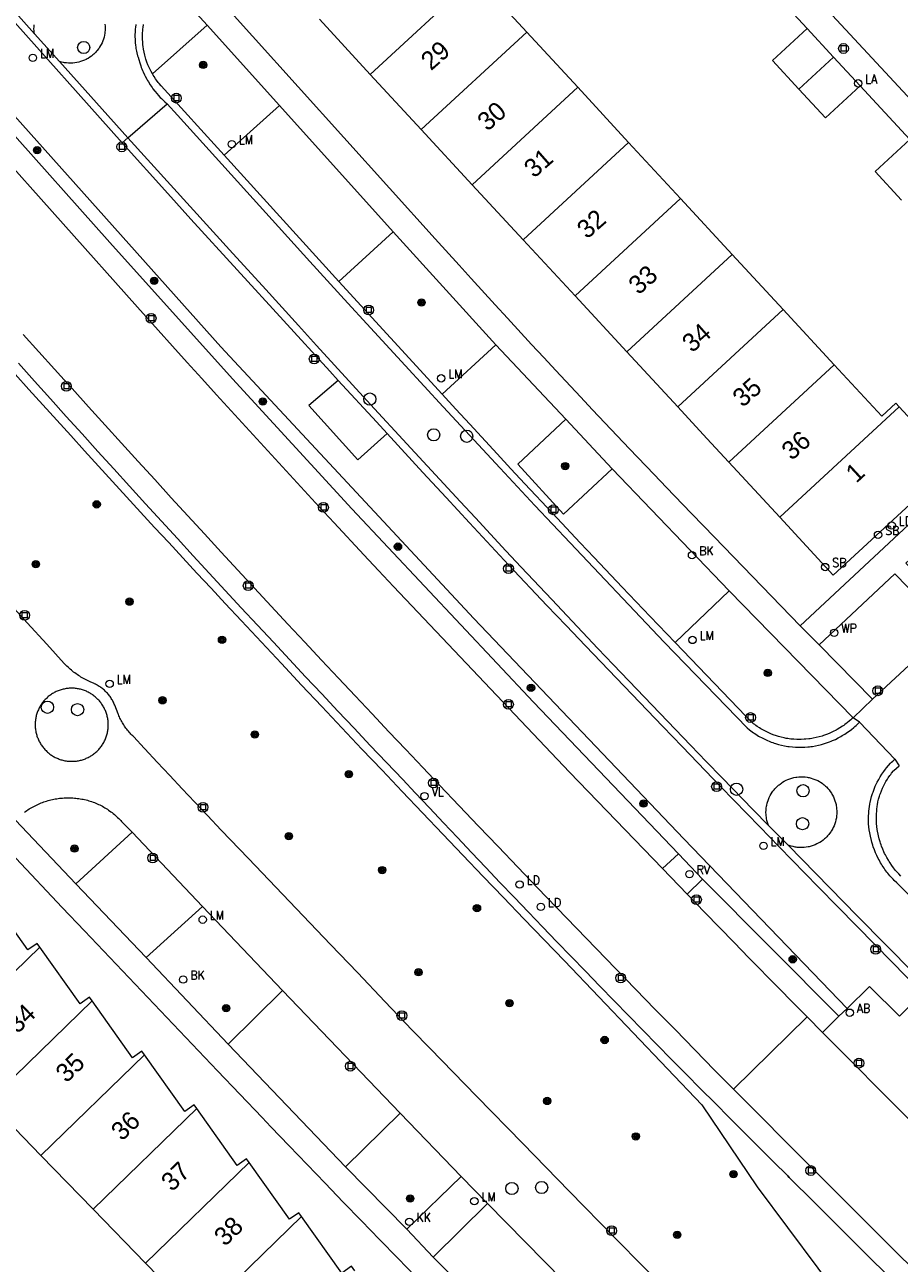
# Model space of a CAD drawing. Header units: metres. Extents: x 138165 to 154469, y 480134 to 494189.
# Tile 653 of 656: x 146293 to 146353, y 487589 to 487673. Entities that reach past the tile are written whole.
import ezdxf

# ---------------------------------------------------------------- set-up
doc = ezdxf.new("R2010")
doc.units = ezdxf.units.M
doc.header["$LTSCALE"] = 0.001
doc.header["$MEASUREMENT"] = 0
for name, color, linetype, lineweight in [('Level 5', 7, 'Continuous', 0), ('TOP-L-terrein schutting raster hek leuning', 7, 'Continuous', 0), ('TOP-L-topo objecten punt', 7, 'Continuous', 0), ('TOP-L-topo objecten vlak', 7, 'Continuous', 0), ('TOP-L-verharding molgoot', 7, 'Continuous', 0), ('TOP-T-topo huisnummering naamgeving', 7, 'Continuous', 0)]:
    doc.layers.add(name, color=color, linetype=linetype, lineweight=lineweight)
doc.styles.add('Style-INTL_ISO', font='INTL_ISO.shx')
doc.styles.add('Style-STANDARD', font='STANDARD.shx')

# ---------------------------------------------------------------- blocks, each defined once
blk = doc.blocks.new('24')
at = {"layer": 'TOP-L-topo objecten punt', "color": 7, "linetype": 'Continuous', "lineweight": 0}
for radius in [0.025, 0.0182, 0.0115, 0.005]:
    blk.add_circle((0, 0), radius, dxfattribs=at)
blk = doc.blocks.new('40')
at = {"layer": 'TOP-L-topo objecten punt', "color": 7, "linetype": 'Continuous', "lineweight": 0}
blk.add_circle((0, 0), 0.025, dxfattribs=at)
at = {"layer": 'TOP-L-topo objecten punt', "color": 7, "linetype": 'Continuous', "lineweight": 0, "style": 'Style-STANDARD'}
blk.add_text('LA', height=0.06, dxfattribs=at).set_placement((0.0483, 0))
blk = doc.blocks.new('39')
at = {"layer": 'TOP-L-topo objecten punt', "color": 7, "linetype": 'Continuous', "lineweight": 0}
for p, q in [((0.0175, 0.0175), (-0.0175, 0.0175)), ((-0.0175, 0.0175), (-0.0175, -0.0175)), ((0.0175, 0.0175), (0.0175, -0.0175)), ((0.0175, -0.0175), (-0.0175, -0.0175))]:
    blk.add_line(p, q, dxfattribs=at)
blk.add_circle((0, 0), 0.0332, dxfattribs=at)
blk = doc.blocks.new('121')
at = {"layer": 'TOP-L-topo objecten punt', "color": 7, "linetype": 'Continuous', "lineweight": 0}
blk.add_circle((0, 0), 0.025, dxfattribs=at)
at = {"layer": 'TOP-L-topo objecten punt', "color": 7, "linetype": 'Continuous', "lineweight": 0, "style": 'Style-STANDARD'}
blk.add_text('LD', height=0.06, dxfattribs=at).set_placement((0.0483, 0))
blk = doc.blocks.new('*U13')
at = {"layer": 'Level 5', "color": 7, "linetype": 'Continuous', "lineweight": 0}
blk.add_circle((0, 0), 0.0415, dxfattribs=at)
blk = doc.blocks.new('150')
at = {"layer": 'Level 5', "color": 7, "linetype": 'Continuous', "lineweight": 0}
blk.add_blockref('*U13', (0, 0), dxfattribs=at)
blk = doc.blocks.new('73')
at = {"layer": 'TOP-L-topo objecten punt', "color": 7, "linetype": 'Continuous', "lineweight": 0}
blk.add_circle((0, 0), 0.025, dxfattribs=at)
at = {"layer": 'TOP-L-topo objecten punt', "color": 7, "linetype": 'Continuous', "lineweight": 0, "style": 'Style-STANDARD'}
blk.add_text('WP', height=0.06, dxfattribs=at).set_placement((0.0483, 0))
blk = doc.blocks.new('72')
at = {"layer": 'TOP-L-topo objecten punt', "color": 7, "linetype": 'Continuous', "lineweight": 0}
blk.add_circle((0, 0), 0.025, dxfattribs=at)
at = {"layer": 'TOP-L-topo objecten punt', "color": 7, "linetype": 'Continuous', "lineweight": 0, "style": 'Style-STANDARD'}
blk.add_text('BK', height=0.06, dxfattribs=at).set_placement((0.0483, 0))
blk = doc.blocks.new('15')
at = {"layer": 'TOP-L-topo objecten punt', "color": 7, "linetype": 'Continuous', "lineweight": 0}
blk.add_circle((0, 0), 0.025, dxfattribs=at)
at = {"layer": 'TOP-L-topo objecten punt', "color": 7, "linetype": 'Continuous', "lineweight": 0, "style": 'Style-STANDARD'}
blk.add_text('VL', height=0.06, dxfattribs=at).set_placement((0.0483, 0))
blk = doc.blocks.new('16')
at = {"layer": 'TOP-L-topo objecten punt', "color": 7, "linetype": 'Continuous', "lineweight": 0}
blk.add_circle((0, 0), 0.025, dxfattribs=at)
at = {"layer": 'TOP-L-topo objecten punt', "color": 7, "linetype": 'Continuous', "lineweight": 0, "style": 'Style-STANDARD'}
blk.add_text('LM', height=0.06, dxfattribs=at).set_placement((0.0483, 0))
blk = doc.blocks.new('126')
at = {"layer": 'TOP-L-topo objecten punt', "color": 7, "linetype": 'Continuous', "lineweight": 0}
blk.add_circle((0, 0), 0.025, dxfattribs=at)
at = {"layer": 'TOP-L-topo objecten punt', "color": 7, "linetype": 'Continuous', "lineweight": 0, "style": 'Style-STANDARD'}
blk.add_text('RV', height=0.06, dxfattribs=at).set_placement((0.0483, 0))
blk = doc.blocks.new('119')
at = {"layer": 'TOP-L-topo objecten punt', "color": 7, "linetype": 'Continuous', "lineweight": 0}
blk.add_circle((0, 0), 0.025, dxfattribs=at)
at = {"layer": 'TOP-L-topo objecten punt', "color": 7, "linetype": 'Continuous', "lineweight": 0, "style": 'Style-STANDARD'}
blk.add_text('KK', height=0.06, dxfattribs=at).set_placement((0.0483, 0))
blk = doc.blocks.new('175')
at = {"layer": 'TOP-L-topo objecten punt', "color": 7, "linetype": 'Continuous', "lineweight": 0}
blk.add_circle((0, 0), 0.025, dxfattribs=at)
at = {"layer": 'TOP-L-topo objecten punt', "color": 7, "linetype": 'Continuous', "lineweight": 0, "style": 'Style-STANDARD'}
blk.add_text('SB', height=0.06, dxfattribs=at).set_placement((0.0483, 0))
blk = doc.blocks.new('11')
at = {"layer": 'TOP-L-topo objecten punt', "color": 7, "linetype": 'Continuous', "lineweight": 0}
blk.add_circle((0, 0), 0.025, dxfattribs=at)
at = {"layer": 'TOP-L-topo objecten punt', "color": 7, "linetype": 'Continuous', "lineweight": 0, "style": 'Style-STANDARD'}
blk.add_text('AB', height=0.06, dxfattribs=at).set_placement((0.0483, 0))

msp = doc.modelspace()

# ---------------------------------------------------------------- linework, layer by layer
at = {"layer": 'TOP-L-terrein schutting raster hek leuning', "flags": 128}
for points in [[(146337.741, 487616.935), (146327.905, 487627.225), (146315.567, 487640.365), (146307.457, 487649.174), (146299.145, 487658.433), (146291.911, 487666.539), (146283.481, 487676.051), (146265.931, 487696.617), (146255.851, 487708.805), (146246.63, 487720.269), (146237.361, 487731.997)], [(146352.127, 487588.118), (146350.407, 487589.828), (146348.689, 487591.538), (146346.972, 487593.25), (146345.257, 487594.964), (146345.155, 487595.065), (146344.165, 487596.048), (146343.176, 487597.032), (146342.188, 487598.018), (146341.202, 487599.005), (146340.218, 487599.994), (146339.234, 487600.984), (146338.253, 487601.975), (146337.272, 487602.968), (146336.293, 487603.962), (146335.316, 487604.958), (146334.34, 487605.955), (146333.365, 487606.953), (146332.392, 487607.953), (146331.42, 487608.954), (146330.45, 487609.957), (146329.481, 487610.961), (146328.513, 487611.966), (146327.547, 487612.973), (146326.583, 487613.981), (146325.619, 487614.991), (146324.658, 487616.002), (146323.697, 487617.014), (146322.739, 487618.028), (146321.781, 487619.043), (146320.825, 487620.059), (146319.871, 487621.077), (146319.018, 487621.973), (146317.916, 487623.133), (146316.815, 487624.295), (146315.716, 487625.458), (146314.618, 487626.623), (146313.521, 487627.789), (146312.426, 487628.956), (146311.333, 487630.125), (146310.241, 487631.295), (146309.15, 487632.466), (146308.061, 487633.639), (146306.973, 487634.813), (146305.887, 487635.988), (146304.802, 487637.165), (146303.719, 487638.343), (146302.637, 487639.523), (146301.557, 487640.704), (146300.478, 487641.886), (146299.401, 487643.069), (146298.325, 487644.254), (146297.25, 487645.44), (146296.177, 487646.628), (146295.106, 487647.817), (146294.025, 487649.016), (146292.929, 487650.235)], [(146339.377, 487615.204), (146348.629, 487605.897)]]:
    msp.add_lwpolyline(points, dxfattribs=at)
at = {"layer": 'TOP-L-topo objecten vlak', "flags": 128}
for points in [[(146244.337, 487731.954), (146256.554, 487716.822), (146264.719, 487706.909), (146273.735, 487696.124), (146281.611, 487686.874), (146292.03, 487674.841), (146294.015, 487672.605)], [(146349.18, 487606.437), (146338.1, 487617.95), (146323.836, 487632.918), (146306.678, 487651.35), (146292.099, 487667.669), (146280.454, 487680.99), (146260.707, 487704.383), (146247.276, 487720.791), (146246.63, 487720.269)], [(146337.741, 487616.935), (146327.905, 487627.225), (146315.567, 487640.365), (146307.457, 487649.174), (146299.145, 487658.433), (146291.911, 487666.539), (146283.481, 487676.051), (146265.931, 487696.617), (146255.851, 487708.805), (146246.63, 487720.269)], [(146269.199, 487700.755), (146277.896, 487690.418), (146291.928, 487674.21), (146299.967, 487665.194)], [(146365.943, 487678.365), (146354.155, 487667.43), (146346.375, 487675.811), (146365.943, 487678.365)], [(146303.09, 487676.12), (146305.733, 487673.192)], [(146323.971, 487676.464), (146316.818, 487669.853)], [(146327.432, 487672.718), (146323.971, 487676.464)], [(146343.085, 487676.63), (146346.463, 487672.974)], [(146346.001, 487632.419), (146340.825, 487637.763), (146339.449, 487639.18), (146338.605, 487640.053), (146336.922, 487641.802), (146336.083, 487642.679), (146334.408, 487644.436), (146333.573, 487645.317), (146331.908, 487647.083), (146331.077, 487647.968), (146329.42, 487649.742), (146328.594, 487650.631), (146327.769, 487651.522), (146326.124, 487653.307), (146325.304, 487654.201), (146323.667, 487655.994), (146322.851, 487656.893), (146321.224, 487658.694), (146305.719, 487675.909)], [(146313.357, 487673.599), (146316.818, 487669.853)], [(146294.015, 487672.605), (146293.997, 487672.742), (146293.991, 487672.811), (146293.985, 487672.95), (146293.987, 487673.088), (146293.998, 487673.227)], [(146298.796, 487673.268), (146298.809, 487673.131), (146298.813, 487673.062), (146298.814, 487672.925), (146298.812, 487672.856), (146298.801, 487672.719), (146298.793, 487672.651), (146298.77, 487672.516), (146298.74, 487672.382), (146298.702, 487672.25), (146298.656, 487672.12), (146298.603, 487671.994), (146298.542, 487671.87), (146298.509, 487671.81), (146298.438, 487671.693), (146298.4, 487671.635), (146298.36, 487671.579), (146298.276, 487671.471), (146298.232, 487671.419), (146298.186, 487671.368), (146298.138, 487671.318), (146298.039, 487671.223), (146297.988, 487671.177), (146297.935, 487671.133), (146297.881, 487671.091), (146297.769, 487671.011), (146297.653, 487670.938), (146297.593, 487670.904), (146297.532, 487670.872), (146297.408, 487670.813), (146297.345, 487670.786), (146297.281, 487670.761), (146297.216, 487670.738), (146297.151, 487670.717), (146297.019, 487670.68), (146296.884, 487670.651), (146296.749, 487670.63), (146296.612, 487670.617), (146296.475, 487670.612), (146296.337, 487670.615), (146296.201, 487670.626), (146296.064, 487670.645), (146295.997, 487670.657), (146295.863, 487670.688), (146295.797, 487670.706), (146295.726, 487670.728)], [(146300.894, 487673.238), (146300.868, 487673.036), (146300.858, 487672.935), (146300.844, 487672.732), (146300.839, 487672.528), (146300.839, 487672.427), (146300.845, 487672.223), (146300.851, 487672.122), (146300.859, 487672.02), (146300.881, 487671.818), (146300.895, 487671.717), (146300.911, 487671.617), (146300.949, 487671.417), (146300.971, 487671.318), (146301.02, 487671.12), (146301.048, 487671.023), (146301.101, 487670.853), (146301.164, 487670.641), (146301.235, 487670.432), (146301.273, 487670.329), (146301.313, 487670.226), (146301.355, 487670.124), (146301.399, 487670.023), (146301.492, 487669.822), (146301.541, 487669.723), (146301.645, 487669.529), (146301.7, 487669.433), (146301.756, 487669.338), (146301.873, 487669.151), (146301.998, 487668.968), (146302.062, 487668.879), (146302.196, 487668.704), (146302.337, 487668.533), (146302.409, 487668.45), (146302.558, 487668.287), (146302.635, 487668.208), (146302.793, 487668.054), (146302.874, 487667.979), (146303.028, 487667.844)], [(146302.03, 487669.884), (146301.933, 487670.057), (146301.887, 487670.145), (146301.801, 487670.323), (146301.722, 487670.505), (146301.65, 487670.69), (146301.586, 487670.878), (146301.557, 487670.973), (146301.504, 487671.164), (146301.459, 487671.358), (146301.422, 487671.553), (146301.393, 487671.749), (146301.382, 487671.847), (146301.364, 487672.045), (146301.355, 487672.243), (146301.353, 487672.342), (146301.356, 487672.541), (146301.36, 487672.64), (146301.375, 487672.838), (146301.385, 487672.937), (146301.398, 487673.035), (146301.428, 487673.231)], [(146305.733, 487673.192), (146302.03, 487669.884)], [(146305.733, 487673.192), (146310.659, 487667.733)], [(146327.432, 487672.718), (146320.28, 487666.108)], [(146330.894, 487668.973), (146327.432, 487672.718)], [(146346.463, 487672.974), (146344.113, 487670.801), (146345.912, 487668.856)], [(146346.463, 487672.974), (146348.263, 487671.027)], [(146295.726, 487670.728), (146294.015, 487672.605)], [(146345.912, 487668.856), (146348.263, 487671.027)], [(146348.263, 487671.027), (146350.061, 487669.081)], [(146295.726, 487670.728), (146300.367, 487665.54)], [(146306.888, 487664.359), (146302.615, 487669.084), (146302.485, 487669.234), (146302.423, 487669.311), (146302.302, 487669.469), (146302.245, 487669.55), (146302.134, 487669.715), (146302.081, 487669.799), (146302.03, 487669.884)], [(146316.818, 487669.853), (146320.28, 487666.108)], [(146323.74, 487662.363), (146330.894, 487668.973)], [(146334.355, 487665.228), (146330.894, 487668.973)], [(146345.912, 487668.856), (146347.711, 487666.91), (146350.061, 487669.081)], [(146350.061, 487669.081), (146353.436, 487665.43)], [(146300.367, 487665.54), (146303.028, 487667.844)], [(146303.028, 487667.844), (146303.739, 487667.088), (146306.297, 487664.242), (146308.86, 487661.402), (146310.144, 487659.984), (146312.716, 487657.152), (146315.295, 487654.325), (146316.586, 487652.914), (146319.173, 487650.095), (146321.766, 487647.282), (146323.256, 487645.671), (146325.623, 487643.126), (146326.808, 487641.856), (146327.995, 487640.587), (146330.373, 487638.053), (146332.758, 487635.524), (146333.952, 487634.262), (146336.761, 487631.305), (146342.406, 487625.475), (146342.569, 487625.342), (146342.738, 487625.215), (146342.824, 487625.154), (146342.911, 487625.095), (146343.088, 487624.982), (146343.179, 487624.927), (146343.27, 487624.875), (146343.362, 487624.824), (146343.456, 487624.775), (146343.55, 487624.728), (146343.741, 487624.639), (146343.935, 487624.557), (146344.033, 487624.519), (146344.132, 487624.483), (146344.232, 487624.449), (146344.332, 487624.416), (146344.535, 487624.357), (146344.739, 487624.306), (146344.945, 487624.262), (146345.153, 487624.227), (146345.257, 487624.212), (146345.466, 487624.188), (146345.676, 487624.172), (146345.782, 487624.167), (146345.992, 487624.163), (146346.098, 487624.164), (146346.308, 487624.172), (146346.518, 487624.189), (146346.623, 487624.2), (146346.728, 487624.213), (146346.832, 487624.228), (146347.04, 487624.264), (146347.246, 487624.307), (146347.348, 487624.332), (146347.45, 487624.359), (146347.652, 487624.418), (146347.852, 487624.485), (146347.993, 487624.537), (146348.092, 487624.576), (146348.191, 487624.617), (146348.385, 487624.704), (146348.576, 487624.799), (146348.764, 487624.901), (146348.856, 487624.954), (146348.947, 487625.009), (146349.037, 487625.066), (146349.214, 487625.185), (146349.387, 487625.31), (146349.471, 487625.375), (146349.636, 487625.51), (146349.717, 487625.58), (146349.796, 487625.651), (146349.951, 487625.798), (146350.021, 487625.868)], [(146310.659, 487667.733), (146306.888, 487664.359)], [(146310.659, 487667.733), (146318.361, 487659.159)], [(146320.28, 487666.108), (146323.74, 487662.363)], [(146290.895, 487665.368), (146301.004, 487654.057), (146302.409, 487652.49), (146303.397, 487651.392), (146304.386, 487650.295), (146305.377, 487649.199), (146306.369, 487648.105), (146307.363, 487647.012), (146308.358, 487645.921), (146310.353, 487643.742), (146311.353, 487642.655), (146313.356, 487640.484), (146314.36, 487639.401), (146316.373, 487637.238), (146317.381, 487636.159), (146318.391, 487635.081), (146330.337, 487622.467), (146336.647, 487615.925)], [(146299.967, 487665.194), (146300.367, 487665.54)], [(146299.967, 487665.194), (146303.075, 487661.758), (146304.642, 487660.03), (146307.78, 487656.579), (146310.924, 487653.133), (146314.074, 487649.692), (146314.641, 487649.075)], [(146343.838, 487618.855), (146342.796, 487619.923), (146340.679, 487622.102), (146339.622, 487623.194), (146338.567, 487624.287), (146336.461, 487626.477), (146334.361, 487628.674), (146333.313, 487629.774), (146332.267, 487630.875), (146330.178, 487633.082), (146329.136, 487634.188), (146327.057, 487636.403), (146326.019, 487637.513), (146324.983, 487638.624), (146323.948, 487639.736), (146322.914, 487640.85), (146319.304, 487644.759), (146316.841, 487647.432), (146315.612, 487648.771), (146313.158, 487651.452), (146311.934, 487652.795), (146309.489, 487655.484), (146307.485, 487657.698), (146300.367, 487665.54)], [(146327.201, 487658.618), (146334.355, 487665.228)], [(146337.869, 487661.426), (146334.355, 487665.228)], [(146353.436, 487665.43), (146351.084, 487663.258), (146352.883, 487661.312)], [(146314.67, 487655.786), (146306.888, 487664.359)], [(146323.74, 487662.363), (146327.201, 487658.618)], [(146330.715, 487654.815), (146337.869, 487661.426)], [(146341.38, 487657.626), (146337.869, 487661.426)], [(146314.67, 487655.786), (146318.361, 487659.159)], [(146318.361, 487659.159), (146325.339, 487651.488)], [(146327.201, 487658.618), (146330.715, 487654.815)], [(146341.38, 487657.626), (146334.226, 487651.016)], [(146344.84, 487653.881), (146341.38, 487657.626)], [(146321.702, 487648.129), (146314.67, 487655.786)], [(146330.715, 487654.815), (146334.226, 487651.016)], [(146344.84, 487653.881), (146337.687, 487647.27)], [(146348.302, 487650.135), (146344.84, 487653.881)], [(146341.462, 487600.942), (146340.184, 487602.246), (146338.842, 487603.619), (146337.501, 487604.993), (146336.161, 487606.368), (146334.823, 487607.745), (146333.487, 487609.123), (146332.151, 487610.503), (146330.818, 487611.884), (146329.485, 487613.266), (146328.155, 487614.65), (146326.825, 487616.035), (146325.497, 487617.422), (146324.171, 487618.81), (146322.846, 487620.199), (146321.522, 487621.59), (146320.373, 487622.8), (146319.225, 487624.01), (146318.078, 487625.223), (146316.933, 487626.436), (146315.789, 487627.651), (146314.647, 487628.868), (146313.506, 487630.085), (146312.367, 487631.305), (146311.229, 487632.525), (146310.093, 487633.747), (146308.958, 487634.97), (146307.825, 487636.195), (146306.693, 487637.421), (146305.562, 487638.648), (146304.433, 487639.877), (146303.306, 487641.107), (146302.18, 487642.338), (146301.055, 487643.571), (146299.932, 487644.805), (146298.81, 487646.04), (146297.69, 487647.277), (146296.572, 487648.515), (146296.456, 487648.643), (146295.385, 487649.827), (146294.316, 487651.012), (146293.248, 487652.198)], [(146325.339, 487651.488), (146321.702, 487648.129)], [(146325.339, 487651.488), (146330.092, 487646.438)], [(146334.226, 487651.016), (146337.687, 487647.27)], [(146292.929, 487650.235), (146294.025, 487649.016), (146295.106, 487647.817), (146296.177, 487646.628), (146297.25, 487645.44), (146298.325, 487644.254), (146299.401, 487643.069), (146300.478, 487641.886), (146301.557, 487640.704), (146302.637, 487639.523), (146303.719, 487638.343), (146304.802, 487637.165), (146305.887, 487635.988), (146306.973, 487634.813), (146308.061, 487633.639), (146309.15, 487632.466), (146310.241, 487631.295), (146311.333, 487630.125), (146312.426, 487628.956), (146313.521, 487627.789), (146314.618, 487626.623), (146315.716, 487625.458), (146316.815, 487624.295), (146317.916, 487623.133), (146319.018, 487621.973), (146319.871, 487621.077), (146320.825, 487620.059), (146321.781, 487619.043), (146322.739, 487618.028), (146323.697, 487617.014), (146324.658, 487616.002), (146325.619, 487614.991), (146326.583, 487613.981), (146327.547, 487612.973), (146328.513, 487611.966), (146329.481, 487610.961), (146330.45, 487609.957), (146331.42, 487608.954), (146332.392, 487607.953), (146333.365, 487606.953), (146334.34, 487605.955), (146335.316, 487604.958), (146336.293, 487603.962), (146337.272, 487602.968), (146338.253, 487601.975), (146339.234, 487600.984), (146340.218, 487599.994), (146341.202, 487599.005), (146342.188, 487598.018), (146343.176, 487597.032), (146344.165, 487596.048), (146345.155, 487595.065), (146345.257, 487594.964), (146346.972, 487593.25), (146348.689, 487591.538), (146350.407, 487589.828), (146352.127, 487588.118)], [(146348.302, 487650.135), (146341.149, 487643.524)], [(146352.717, 487647.27), (146352.482, 487647.525), (146351.53, 487646.643), (146348.302, 487650.135)], [(146292.706, 487649.505), (146293.646, 487648.457), (146294.588, 487647.411), (146295.531, 487646.367), (146296.476, 487645.323), (146297.422, 487644.281), (146298.37, 487643.241), (146299.319, 487642.202), (146300.269, 487641.164), (146301.221, 487640.127), (146302.175, 487639.092), (146303.13, 487638.058), (146304.086, 487637.025), (146305.044, 487635.994), (146306.003, 487634.964), (146306.964, 487633.936), (146308.073, 487632.748), (146309.433, 487631.294), (146310.793, 487629.842), (146312.156, 487628.391), (146313.519, 487626.942), (146314.885, 487625.494), (146316.251, 487624.047), (146317.62, 487622.602), (146318.989, 487621.158), (146320.36, 487619.715), (146321.733, 487618.274), (146323.107, 487616.834), (146324.482, 487615.396), (146325.859, 487613.959), (146327.237, 487612.523), (146328.617, 487611.089), (146329.998, 487609.656), (146339.318, 487599.885), (146343.079, 487594.321), (146353.366, 487580.519)], [(146364.077, 487649.219), (146357.72, 487643.333), (146346.001, 487632.419)], [(146314.641, 487649.075), (146312.643, 487647.372), (146315.964, 487643.684), (146317.957, 487645.468)], [(146314.641, 487649.075), (146317.23, 487646.257), (146317.957, 487645.468)], [(146337.518, 487631.268), (146335.808, 487633.052), (146334.857, 487634.047), (146333.908, 487635.044), (146332.014, 487637.042), (146331.069, 487638.043), (146329.184, 487640.05), (146327.305, 487642.061), (146326.367, 487643.069), (146325.431, 487644.078), (146323.564, 487646.101), (146322.632, 487647.114), (146321.702, 487648.129)], [(146337.687, 487647.27), (146339.657, 487645.14), (146341.149, 487643.524)], [(146352.717, 487647.27), (146344.61, 487639.779)], [(146344.61, 487639.779), (146348.244, 487635.847), (146356.352, 487643.338), (146352.717, 487647.27)], [(146333.231, 487643.073), (146329.938, 487639.999), (146326.827, 487643.377), (146330.092, 487646.438)], [(146330.092, 487646.438), (146333.231, 487643.073)], [(146317.957, 487645.468), (146320.392, 487642.828), (146321.975, 487641.115), (146323.56, 487639.403), (146326.204, 487636.554), (146328.811, 487633.801), (146330.117, 487632.426), (146331.424, 487631.053), (146334.043, 487628.31), (146336.668, 487625.573), (146337.982, 487624.207), (146340.615, 487621.478), (146343.254, 487618.755), (146344.576, 487617.396), (146347.223, 487614.681), (146348.549, 487613.326), (146351.085, 487610.742), (146354.311, 487607.47)], [(146341.149, 487643.524), (146344.61, 487639.779)], [(146333.231, 487643.073), (146341.188, 487634.781)], [(146366.441, 487641.823), (146350.916, 487627.421)], [(146347.289, 487631.129), (146352.432, 487635.937), (146355.932, 487632.352), (146356.698, 487633.013), (146353.181, 487636.661), (146356.643, 487639.804)], [(146336.479, 487587.78), (146335.097, 487589.169), (146333.716, 487590.56), (146333.462, 487590.816), (146330.312, 487594.036), (146327.164, 487597.258), (146324.017, 487600.481), (146320.871, 487603.706), (146319.66, 487604.948), (146317.812, 487606.895), (146315.963, 487608.84), (146314.112, 487610.784), (146312.26, 487612.727), (146310.407, 487614.668), (146308.552, 487616.608), (146306.695, 487618.546), (146305.756, 487619.526), (146304.902, 487620.431), (146304.05, 487621.338), (146303.2, 487622.246), (146302.351, 487623.155), (146301.503, 487624.066), (146301.458, 487624.114), (146300.762, 487624.878), (146300.697, 487624.937), (146300.633, 487624.998), (146300.571, 487625.061), (146300.51, 487625.124), (146300.451, 487625.189), (146300.393, 487625.256), (146300.336, 487625.323), (146300.282, 487625.392), (146300.228, 487625.462), (146300.177, 487625.534), (146300.127, 487625.606), (146300.078, 487625.68), (146300.032, 487625.755), (146299.987, 487625.83), (146299.943, 487625.907), (146299.902, 487625.985), (146299.862, 487626.063), (146299.824, 487626.143), (146299.788, 487626.223), (146299.754, 487626.304), (146299.722, 487626.386), (146299.706, 487626.428), (146299.467, 487627.027), (146299.439, 487627.094), (146299.409, 487627.161), (146299.378, 487627.227), (146299.345, 487627.292), (146299.31, 487627.356), (146299.273, 487627.419), (146299.234, 487627.481), (146299.194, 487627.542), (146299.152, 487627.602), (146299.109, 487627.66), (146299.064, 487627.718), (146299.017, 487627.774), (146298.969, 487627.829), (146298.919, 487627.882), (146298.868, 487627.934), (146298.816, 487627.985), (146298.762, 487628.034), (146298.707, 487628.082), (146298.65, 487628.128), (146298.592, 487628.173), (146298.534, 487628.216), (146298.473, 487628.258), (146298.412, 487628.298), (146298.35, 487628.336), (146298.287, 487628.372), (146298.222, 487628.407), (146298.157, 487628.439), (146298.091, 487628.471), (146298.061, 487628.484), (146297.799, 487628.612), (146297.707, 487628.652), (146297.616, 487628.695), (146297.526, 487628.739), (146297.436, 487628.785), (146297.348, 487628.832), (146297.26, 487628.882), (146297.174, 487628.933), (146297.088, 487628.986), (146297.004, 487629.04), (146296.921, 487629.096), (146296.838, 487629.154), (146296.757, 487629.214), (146296.678, 487629.275), (146296.599, 487629.337), (146296.522, 487629.402), (146296.446, 487629.467), (146296.371, 487629.535), (146296.298, 487629.603), (146296.226, 487629.673), (146296.155, 487629.745), (146296.086, 487629.818), (146296.044, 487629.864), (146294.854, 487631.171), (146293.534, 487632.617), (146292.215, 487634.065)], [(146337.518, 487631.268), (146341.188, 487634.781)], [(146341.188, 487634.781), (146349.584, 487626.172)], [(146347.289, 487631.129), (146346.001, 487632.419)], [(146349.584, 487626.172), (146349.51, 487626.101), (146349.434, 487626.032), (146349.357, 487625.965), (146349.199, 487625.834), (146349.118, 487625.771), (146349.036, 487625.71), (146348.953, 487625.65), (146348.868, 487625.592), (146348.696, 487625.481), (146348.52, 487625.376), (146348.43, 487625.327), (146348.248, 487625.233), (146348.062, 487625.146), (146347.968, 487625.105), (146347.777, 487625.03), (146347.584, 487624.961), (146347.486, 487624.93), (146347.289, 487624.873), (146347.09, 487624.824), (146346.89, 487624.783), (146346.789, 487624.765), (146346.687, 487624.749), (146346.586, 487624.736), (146346.382, 487624.714), (146346.28, 487624.706), (146346.075, 487624.697), (146345.973, 487624.695), (146345.87, 487624.695), (146345.768, 487624.697), (146345.563, 487624.708), (146345.359, 487624.726), (146345.257, 487624.738), (146345.155, 487624.753), (146345.054, 487624.769), (146344.906, 487624.796), (146344.711, 487624.841), (146344.517, 487624.894), (146344.326, 487624.955), (146344.231, 487624.988), (146344.044, 487625.06), (146343.952, 487625.099), (146343.769, 487625.182), (146343.679, 487625.226), (146343.59, 487625.272), (146343.502, 487625.32), (146343.329, 487625.421), (146343.244, 487625.474), (146343.077, 487625.585), (146342.995, 487625.643), (146342.914, 487625.703), (146342.835, 487625.764), (146342.662, 487625.906), (146342.317, 487626.266), (146337.518, 487631.268)], [(146350.916, 487627.421), (146347.289, 487631.129)], [(146298.081, 487627.638), (146298.025, 487627.681), (146297.968, 487627.722), (146297.91, 487627.762), (146297.851, 487627.8), (146297.79, 487627.836), (146297.729, 487627.871), (146297.667, 487627.904), (146297.604, 487627.935), (146297.54, 487627.964), (146297.475, 487627.992), (146297.41, 487628.017), (146297.343, 487628.041), (146297.277, 487628.063), (146297.209, 487628.083), (146297.141, 487628.101), (146297.073, 487628.117), (146297.004, 487628.131), (146296.934, 487628.143), (146296.865, 487628.153), (146296.795, 487628.161), (146296.725, 487628.168), (146296.655, 487628.172), (146296.584, 487628.174), (146296.514, 487628.174), (146296.443, 487628.172), (146296.373, 487628.169), (146296.303, 487628.163), (146296.233, 487628.155), (146296.163, 487628.145), (146296.094, 487628.134), (146296.025, 487628.12), (146295.957, 487628.104), (146295.888, 487628.087), (146295.821, 487628.067), (146295.754, 487628.046), (146295.687, 487628.022), (146295.622, 487627.997), (146295.557, 487627.97), (146295.493, 487627.941), (146295.429, 487627.911), (146295.367, 487627.878), (146295.305, 487627.844), (146295.245, 487627.808), (146295.186, 487627.77), (146295.127, 487627.731), (146295.07, 487627.69), (146295.014, 487627.647), (146294.959, 487627.603), (146294.906, 487627.557), (146294.854, 487627.51), (146294.803, 487627.461), (146294.754, 487627.411), (146294.706, 487627.36), (146294.659, 487627.307), (146294.614, 487627.253), (146294.571, 487627.197), (146294.529, 487627.141), (146294.489, 487627.083), (146294.45, 487627.024), (146294.414, 487626.964), (146294.379, 487626.903), (146294.345, 487626.841), (146294.314, 487626.778), (146294.284, 487626.714), (146294.256, 487626.65), (146294.23, 487626.585), (146294.206, 487626.519), (146294.183, 487626.452), (146294.163, 487626.384), (146294.144, 487626.317), (146294.128, 487626.248), (146294.113, 487626.179), (146294.1, 487626.11), (146294.09, 487626.041), (146294.081, 487625.971), (146294.074, 487625.901), (146294.07, 487625.831), (146294.067, 487625.76), (146294.066, 487625.69), (146294.067, 487625.62), (146294.071, 487625.549), (146294.076, 487625.479), (146294.083, 487625.409), (146294.092, 487625.339), (146294.104, 487625.27), (146294.117, 487625.201), (146294.132, 487625.132), (146294.149, 487625.064), (146294.168, 487624.996), (146294.189, 487624.929), (146294.212, 487624.862), (146294.236, 487624.797), (146294.263, 487624.731), (146294.291, 487624.667), (146294.322, 487624.604), (146294.354, 487624.541), (146294.388, 487624.479), (146294.423, 487624.418), (146294.46, 487624.359), (146294.499, 487624.3), (146294.54, 487624.243), (146294.582, 487624.186), (146294.626, 487624.131), (146294.671, 487624.077), (146294.718, 487624.025), (146294.755, 487623.985), (146294.804, 487623.935), (146294.854, 487623.886), (146294.906, 487623.838), (146294.96, 487623.792), (146295.014, 487623.747), (146295.07, 487623.705), (146295.127, 487623.663), (146295.185, 487623.623), (146295.244, 487623.585), (146295.304, 487623.549), (146295.365, 487623.514), (146295.428, 487623.481), (146295.491, 487623.45), (146295.555, 487623.421), (146295.619, 487623.394), (146295.685, 487623.368), (146295.751, 487623.344), (146295.818, 487623.322), (146295.886, 487623.302), (146295.954, 487623.284), (146296.022, 487623.268), (146296.091, 487623.254), (146296.16, 487623.242), (146296.23, 487623.232), (146296.3, 487623.224), (146296.37, 487623.217), (146296.44, 487623.213), (146296.51, 487623.211), (146296.581, 487623.211), (146296.651, 487623.212), (146296.721, 487623.216), (146296.792, 487623.222), (146296.862, 487623.23), (146296.931, 487623.239), (146297.001, 487623.251), (146297.07, 487623.265), (146297.138, 487623.28), (146297.206, 487623.298), (146297.274, 487623.318), (146297.341, 487623.339), (146297.407, 487623.362), (146297.473, 487623.388), (146297.538, 487623.415), (146297.602, 487623.443), (146297.666, 487623.474), (146297.728, 487623.507), (146297.789, 487623.541), (146297.85, 487623.577), (146297.909, 487623.615), (146297.968, 487623.654), (146298.025, 487623.695), (146298.081, 487623.738), (146298.136, 487623.782), (146298.189, 487623.827), (146298.241, 487623.875), (146298.292, 487623.923), (146298.341, 487623.973), (146298.389, 487624.025), (146298.436, 487624.078), (146298.481, 487624.132), (146298.524, 487624.187), (146298.566, 487624.244), (146298.606, 487624.302), (146298.645, 487624.361), (146298.682, 487624.421), (146298.717, 487624.482), (146298.75, 487624.543), (146298.782, 487624.606), (146298.811, 487624.67), (146298.839, 487624.735), (146298.865, 487624.8), (146298.89, 487624.866), (146298.912, 487624.933), (146298.933, 487625), (146298.951, 487625.068), (146298.968, 487625.136), (146298.982, 487625.205), (146298.995, 487625.274), (146299.006, 487625.344), (146299.014, 487625.414), (146299.021, 487625.484), (146299.026, 487625.554), (146299.029, 487625.624), (146299.03, 487625.695), (146299.028, 487625.765), (146299.025, 487625.835), (146299.02, 487625.906), (146299.013, 487625.976), (146299.003, 487626.045), (146298.992, 487626.115), (146298.979, 487626.184), (146298.964, 487626.253), (146298.947, 487626.321), (146298.928, 487626.389), (146298.907, 487626.456), (146298.884, 487626.522), (146298.859, 487626.588), (146298.833, 487626.653), (146298.804, 487626.718), (146298.774, 487626.781), (146298.742, 487626.844), (146298.708, 487626.906), (146298.673, 487626.966), (146298.636, 487627.026), (146298.597, 487627.085), (146298.556, 487627.142), (146298.514, 487627.199), (146298.47, 487627.254), (146298.425, 487627.308), (146298.378, 487627.36), (146298.33, 487627.411), (146298.28, 487627.461), (146298.24, 487627.499), (146298.188, 487627.547), (146298.135, 487627.593), (146298.081, 487627.638)], [(146349.584, 487626.172), (146350.916, 487627.421)], [(146350.021, 487625.868), (146349.584, 487626.172)], [(146350.021, 487625.868), (146352.432, 487623.367)], [(146359.153, 487608.305), (146352.561, 487614.953), (146352.383, 487615.124), (146352.307, 487615.201), (146352.159, 487615.361), (146352.087, 487615.443), (146351.948, 487615.61), (146351.881, 487615.696), (146351.752, 487615.871), (146351.689, 487615.96), (146351.57, 487616.141), (146351.512, 487616.234), (146351.457, 487616.327), (146351.351, 487616.517), (146351.3, 487616.614), (146351.205, 487616.809), (146351.16, 487616.908), (146351.117, 487617.008), (146351.036, 487617.21), (146350.963, 487617.415), (146350.929, 487617.519), (146350.867, 487617.727), (146350.839, 487617.832), (146350.764, 487618.14), (146350.723, 487618.345), (146350.69, 487618.551), (146350.664, 487618.759), (146350.647, 487618.967), (146350.641, 487619.071), (146350.636, 487619.28), (146350.636, 487619.385), (146350.638, 487619.489), (146350.649, 487619.698), (146350.657, 487619.802), (146350.68, 487620.01), (146350.694, 487620.114), (146350.728, 487620.32), (146350.749, 487620.422), (146350.795, 487620.626), (146350.849, 487620.828), (146350.91, 487621.028), (146350.944, 487621.127), (146351.017, 487621.323), (146351.097, 487621.516), (146351.14, 487621.611), (146351.232, 487621.799), (146351.33, 487621.983), (146351.382, 487622.074), (146351.436, 487622.164), (146351.548, 487622.34), (146351.667, 487622.512), (146351.792, 487622.679), (146351.857, 487622.761), (146351.992, 487622.92), (146352.133, 487623.075), (146352.206, 487623.15), (146352.28, 487623.224), (146352.355, 487623.296), (146352.432, 487623.367)], [(146352.432, 487623.367), (146352.727, 487622.911)], [(146352.834, 487615.415), (146352.686, 487615.567), (146352.545, 487615.724), (146352.476, 487615.805), (146352.409, 487615.887), (146352.344, 487615.97), (146352.217, 487616.14), (146352.098, 487616.315), (146352.04, 487616.404), (146351.984, 487616.494), (146351.878, 487616.677), (146351.779, 487616.865), (146351.732, 487616.959), (146351.687, 487617.055), (146351.602, 487617.249), (146351.525, 487617.447), (146351.489, 487617.546), (146351.455, 487617.646), (146351.423, 487617.747), (146351.364, 487617.951), (146351.313, 487618.157), (146351.291, 487618.26), (146351.252, 487618.468), (146351.235, 487618.573), (146351.208, 487618.783), (146351.189, 487618.994), (146351.182, 487619.1), (146351.175, 487619.311), (146351.174, 487619.417), (146351.179, 487619.629), (146351.192, 487619.84), (146351.201, 487619.946), (146351.226, 487620.156), (146351.241, 487620.261), (146351.275, 487620.455), (146351.323, 487620.647), (146351.378, 487620.837), (146351.409, 487620.931), (146351.441, 487621.025), (146351.512, 487621.21), (146351.59, 487621.392), (146351.632, 487621.482), (146351.721, 487621.658), (146351.817, 487621.832), (146351.92, 487622.001), (146351.974, 487622.084), (146352.087, 487622.246), (146352.146, 487622.326), (146352.206, 487622.404), (146352.332, 487622.557), (146352.365, 487622.595), (146352.727, 487622.911)], [(146343.838, 487618.855), (146343.821, 487618.928), (146343.778, 487619.06), (146343.742, 487619.194), (146343.714, 487619.33), (146343.703, 487619.399), (146343.687, 487619.537), (146343.682, 487619.606), (146343.678, 487619.745), (146343.681, 487619.884), (146343.686, 487619.953), (146343.693, 487620.022), (146343.713, 487620.16), (146343.726, 487620.228), (146343.757, 487620.363), (146343.776, 487620.43), (146343.819, 487620.562), (146343.87, 487620.692), (146343.898, 487620.755), (146343.959, 487620.88), (146344.028, 487621.001), (146344.104, 487621.117), (146344.144, 487621.174), (146344.229, 487621.284), (146344.274, 487621.337), (146344.368, 487621.438), (146344.469, 487621.535), (146344.521, 487621.581), (146344.574, 487621.625), (146344.629, 487621.668), (146344.742, 487621.749), (146344.8, 487621.787), (146344.919, 487621.858), (146345.043, 487621.922), (146345.169, 487621.979), (146345.299, 487622.028), (146345.365, 487622.05), (146345.499, 487622.088), (146345.567, 487622.104), (146345.703, 487622.13), (146345.772, 487622.14), (146345.91, 487622.155), (146345.979, 487622.159), (146346.118, 487622.161), (146346.257, 487622.156), (146346.326, 487622.15), (146346.464, 487622.132), (146346.532, 487622.121), (146346.601, 487622.107), (146346.735, 487622.074), (146346.868, 487622.033), (146346.998, 487621.984), (146347.062, 487621.957), (146347.188, 487621.898), (146347.31, 487621.831), (146347.369, 487621.795), (146347.485, 487621.718), (146347.567, 487621.657), (146347.621, 487621.613), (146347.725, 487621.521), (146347.775, 487621.473), (146347.87, 487621.372), (146347.916, 487621.32), (146347.96, 487621.266), (146348.043, 487621.155), (146348.12, 487621.039), (146348.156, 487620.98), (146348.19, 487620.919), (146348.253, 487620.795), (146348.282, 487620.732), (146348.334, 487620.604), (146348.357, 487620.538), (146348.398, 487620.405), (146348.431, 487620.271), (146348.445, 487620.202), (146348.466, 487620.065), (146348.474, 487619.996), (146348.483, 487619.858), (146348.485, 487619.788), (146348.482, 487619.649), (146348.472, 487619.511), (146348.453, 487619.373), (146348.427, 487619.237), (146348.392, 487619.103), (146348.372, 487619.036), (146348.327, 487618.905), (146348.301, 487618.84), (146348.244, 487618.714), (146348.213, 487618.652), (146348.145, 487618.53), (146348.109, 487618.471), (146348.071, 487618.413), (146347.99, 487618.3), (146347.947, 487618.246), (146347.856, 487618.141), (146347.809, 487618.09), (146347.71, 487617.993), (146347.658, 487617.946), (146347.551, 487617.858), (146347.438, 487617.776), (146347.322, 487617.701), (146347.262, 487617.666), (146347.139, 487617.601), (146347.013, 487617.543), (146346.883, 487617.493), (146346.751, 487617.45), (146346.617, 487617.415), (146346.549, 487617.4), (146346.412, 487617.377), (146346.274, 487617.361), (146346.136, 487617.354), (146345.997, 487617.354), (146345.858, 487617.363), (146345.789, 487617.37), (146345.72, 487617.379), (146345.652, 487617.39), (146345.516, 487617.419), (146345.382, 487617.455), (146345.25, 487617.498), (146345.185, 487617.523)], [(146293.332, 487619.753), (146293.413, 487619.811), (146293.495, 487619.868), (146293.579, 487619.924), (146293.663, 487619.977), (146293.749, 487620.03), (146293.836, 487620.08), (146293.923, 487620.128), (146294.012, 487620.175), (146294.101, 487620.22), (146294.192, 487620.264), (146294.283, 487620.305), (146294.375, 487620.345), (146294.467, 487620.382), (146294.561, 487620.418), (146294.655, 487620.452), (146294.75, 487620.485), (146294.846, 487620.515), (146294.942, 487620.543), (146295.038, 487620.57), (146295.135, 487620.594), (146295.233, 487620.617), (146295.331, 487620.637), (146295.429, 487620.656), (146295.528, 487620.672), (146295.627, 487620.687), (146295.727, 487620.7), (146295.826, 487620.711), (146295.926, 487620.719), (146296.026, 487620.726), (146296.126, 487620.731), (146296.226, 487620.733), (146296.326, 487620.734), (146296.427, 487620.733), (146296.527, 487620.73), (146296.627, 487620.724), (146296.727, 487620.717), (146296.826, 487620.708), (146296.926, 487620.697), (146297.025, 487620.683), (146297.124, 487620.668), (146297.223, 487620.651), (146297.321, 487620.632), (146297.419, 487620.611), (146297.517, 487620.588), (146297.614, 487620.563), (146297.71, 487620.536), (146297.806, 487620.507), (146297.901, 487620.476), (146297.996, 487620.444), (146298.098, 487620.406), (146298.189, 487620.369), (146298.28, 487620.33), (146298.369, 487620.29), (146298.458, 487620.247), (146298.546, 487620.203), (146298.633, 487620.157), (146298.719, 487620.109), (146298.804, 487620.06), (146298.888, 487620.008), (146298.971, 487619.955), (146299.053, 487619.901), (146299.213, 487619.787), (146299.291, 487619.727), (146299.368, 487619.666), (146299.444, 487619.603), (146299.519, 487619.539), (146299.592, 487619.474), (146299.664, 487619.406), (146299.735, 487619.338), (146299.804, 487619.268), (146299.871, 487619.196), (146299.932, 487619.13), (146300.657, 487618.395)], [(146296.816, 487614.882), (146292.728, 487619.227)], [(146345.185, 487617.523), (146343.838, 487618.855)], [(146300.657, 487618.395), (146296.816, 487614.882)], [(146300.657, 487618.395), (146305.42, 487613.362)], [(146409.715, 487554.558), (146410.059, 487554.937), (146405.43, 487559.119), (146396.322, 487567.506), (146386.385, 487576.947), (146376.507, 487586.388), (146370.879, 487591.794), (146369.997, 487592.644), (146369.116, 487593.496), (146368.236, 487594.35), (146366.481, 487596.061), (146365.606, 487596.918), (146364.732, 487597.778), (146363.859, 487598.638), (146362.118, 487600.363), (146360.383, 487602.094), (146359.517, 487602.962), (146357.79, 487604.701), (146356.929, 487605.573), (146355.647, 487606.876), (146349.893, 487612.709), (146345.185, 487617.523)], [(146292.758, 487616.645), (146295.899, 487613.285), (146297.406, 487611.698), (146300.419, 487608.526), (146303.435, 487605.356), (146306.451, 487602.187), (146309.469, 487599.019), (146310.073, 487598.388), (146311.298, 487597.11), (146312.525, 487595.834), (146313.753, 487594.559), (146314.982, 487593.286), (146316.213, 487592.014), (146317.445, 487590.743), (146318.679, 487589.474), (146319.914, 487588.206)], [(146336.647, 487615.925), (146337.741, 487616.935)], [(146339.377, 487615.204), (146337.741, 487616.935)], [(146336.647, 487615.925), (146338.323, 487614.191)], [(146294.376, 487610.602), (146294.2, 487610.849), (146293.575, 487610.403), (146290.924, 487614.117), (146291.26, 487614.442), (146290.961, 487614.75), (146283.352, 487607.353), (146282.754, 487606.772), (146286.487, 487602.932)], [(146296.816, 487614.882), (146301.596, 487609.893)], [(146339.377, 487615.204), (146338.323, 487614.191)], [(146348.629, 487605.897), (146339.377, 487615.204)], [(146338.323, 487614.191), (146339.526, 487612.949), (146340.523, 487611.923), (146341.521, 487610.899), (146342.521, 487609.876), (146344.524, 487607.835), (146345.528, 487606.816), (146346.476, 487605.858)], [(146301.596, 487609.893), (146305.42, 487613.362)], [(146305.42, 487613.362), (146310.862, 487607.658)], [(146294.376, 487610.602), (146286.487, 487602.932)], [(146297.931, 487606.945), (146297.754, 487607.193), (146297.128, 487606.746), (146294.376, 487610.602)], [(146307.166, 487604.005), (146301.596, 487609.893)], [(146354.311, 487607.47), (146352.735, 487605.906), (146350.701, 487607.928), (146349.18, 487606.437)], [(146310.862, 487607.658), (146307.166, 487604.005)], [(146310.862, 487607.658), (146318.838, 487599.314)], [(146290.902, 487600.111), (146297.931, 487606.945)], [(146301.485, 487603.286), (146301.307, 487603.536), (146300.681, 487603.09), (146297.931, 487606.945)], [(146349.18, 487606.437), (146348.629, 487605.897)], [(146346.476, 487605.858), (146341.462, 487600.942)], [(146346.476, 487605.858), (146347.518, 487604.809)], [(146347.518, 487604.809), (146348.629, 487605.897)], [(146347.518, 487604.809), (146353.504, 487598.78), (146361.732, 487590.591), (146366.997, 487585.389), (146371.044, 487581.409)], [(146307.166, 487604.005), (146315.122, 487595.677)], [(146294.457, 487596.454), (146301.485, 487603.286)], [(146305.04, 487599.628), (146304.861, 487599.879), (146304.235, 487599.433), (146301.485, 487603.286)], [(146366.223, 487576.318), (146364.469, 487578.045), (146362.716, 487579.774), (146360.965, 487581.503), (146359.215, 487583.235), (146357.466, 487584.968), (146355.719, 487586.702), (146353.974, 487588.437), (146352.229, 487590.174), (146350.486, 487591.913), (146348.745, 487593.653), (146347.005, 487595.394), (146346.846, 487595.553), (146341.462, 487600.942)], [(146290.902, 487600.111), (146294.457, 487596.454)], [(146298.011, 487592.796), (146305.04, 487599.628)], [(146308.594, 487595.97), (146308.414, 487596.223), (146307.788, 487595.776), (146305.04, 487599.628)], [(146315.122, 487595.677), (146318.838, 487599.314)], [(146318.838, 487599.314), (146322.98, 487595.03)], [(146294.457, 487596.454), (146298.011, 487592.796)], [(146308.594, 487595.97), (146301.566, 487589.139)], [(146312.148, 487592.313), (146311.967, 487592.566), (146311.341, 487592.12), (146308.594, 487595.97)], [(146319.29, 487591.45), (146315.122, 487595.677)], [(146322.98, 487595.03), (146319.29, 487591.45)], [(146322.98, 487595.03), (146324.781, 487593.188)], [(146298.011, 487592.796), (146301.566, 487589.139)], [(146321.093, 487589.541), (146324.781, 487593.188)], [(146324.781, 487593.188), (146331.2, 487586.657)], [(146305.121, 487585.482), (146312.148, 487592.313)], [(146315.765, 487588.614), (146315.544, 487588.925), (146314.895, 487588.463), (146312.148, 487592.313)], [(146319.29, 487591.45), (146321.093, 487589.541)], [(146321.093, 487589.541), (146327.518, 487583.045)], [(146301.566, 487589.139), (146305.121, 487585.482)]]:
    msp.add_lwpolyline(points, dxfattribs=at)
at = {"layer": 'TOP-L-verharding molgoot', "flags": 128}
for points in [[(146300.657, 487618.395), (146305.42, 487613.362)], [(146310.862, 487607.658), (146318.838, 487599.314)], [(146324.781, 487593.188), (146331.2, 487586.657)]]:
    msp.add_lwpolyline(points, dxfattribs=at)

# ---------------------------------------------------------------- block references
at = {"layer": 'TOP-L-topo objecten punt', "xscale": 10, "yscale": 10, "zscale": 10}
for name, p in [('150', (146297.36, 487671.68)), ('39', (146348.941, 487671.609)), ('16', (146293.912, 487670.976)), ('24', (146305.467, 487670.495)), ('40', (146349.933, 487669.244)), ('39', (146303.647, 487668.238)), ('39', (146299.947, 487664.933)), ('16', (146307.413, 487665.114)), ('24', (146294.195, 487664.703)), ('24', (146302.148, 487655.831)), ('39', (146316.711, 487653.854)), ('24', (146320.289, 487654.365)), ('39', (146301.938, 487653.291)), ('39', (146313.008, 487650.53)), ('16', (146321.63, 487649.215)), ('39', (146296.176, 487648.674)), ('24', (146309.522, 487647.638)), ('150', (146316.784, 487647.808)), ('150', (146321.12, 487645.376)), ('150', (146323.36, 487645.28)), ('24', (146330.049, 487643.256)), ('24', (146298.244, 487640.657)), ('39', (146313.636, 487640.449)), ('39', (146329.239, 487640.289)), ('175', (146351.283, 487638.582)), ('121', (146352.21, 487639.229)), ('24', (146318.693, 487637.786)), ('72', (146338.658, 487637.202)), ('24', (146294.114, 487636.596)), ('39', (146326.198, 487636.292)), ('175', (146347.694, 487636.402)), ('39', (146308.527, 487635.136)), ('24', (146300.469, 487634.053)), ('39', (146293.346, 487633.125)), ('73', (146348.305, 487631.942)), ('24', (146306.751, 487631.46)), ('16', (146338.689, 487631.451)), ('16', (146299.12, 487628.475)), ('24', (146343.797, 487629.213)), ('24', (146327.726, 487628.195)), ('39', (146351.265, 487628)), ('150', (146294.896, 487626.88)), ('24', (146302.707, 487627.355)), ('39', (146326.196, 487627.075)), ('150', (146296.944, 487626.72)), ('39', (146342.629, 487626.186)), ('24', (146308.976, 487625.033)), ('24', (146315.361, 487622.341)), ('15', (146320.499, 487620.851)), ('39', (146321.106, 487621.742)), ('39', (146340.321, 487621.495)), ('150', (146341.68, 487621.312)), ('150', (146346.192, 487621.216)), ('24', (146335.359, 487620.342)), ('39', (146305.465, 487620.089)), ('150', (146346.16, 487618.976)), ('24', (146311.284, 487618.133)), ('16', (146343.503, 487617.472)), ('24', (146296.738, 487617.287)), ('39', (146302.039, 487616.649)), ('24', (146317.619, 487615.826)), ('126', (146338.481, 487615.548)), ('121', (146326.954, 487614.852)), ('121', (146328.393, 487613.33)), ('39', (146338.958, 487613.823)), ('16', (146305.438, 487612.461)), ('24', (146324.058, 487613.235)), ('39', (146351.121, 487610.447)), ('24', (146345.49, 487609.771)), ('72', (146304.116, 487608.393)), ('24', (146320.087, 487608.89)), ('39', (146333.812, 487608.501)), ('24', (146307.025, 487606.449)), ('39', (146318.96, 487605.946)), ('24', (146326.262, 487606.791)), ('11', (146349.364, 487606.142)), ('24', (146332.722, 487604.29)), ('39', (146349.985, 487602.719)), ('39', (146315.459, 487602.512)), ('24', (146328.821, 487600.15)), ('24', (146334.848, 487597.743)), ('24', (146341.474, 487595.179)), ('39', (146346.717, 487595.428)), ('150', (146326.432, 487594.208)), ('150', (146328.448, 487594.272)), ('24', (146319.522, 487593.526)), ('16', (146323.879, 487593.345)), ('119', (146319.467, 487591.944)), ('39', (146333.198, 487591.339)), ('24', (146337.653, 487591.066))]:
    msp.add_blockref(name, p, dxfattribs=at)

# ---------------------------------------------------------------- texts
at = {"layer": 'TOP-T-topo huisnummering naamgeving', "style": 'Style-INTL_ISO'}
for s, rotation, p in [('29', 41.3, (146320.939, 487670.064)), ('30', 41.3, (146324.771, 487665.941)), ('31', 41.3, (146327.937, 487662.764)), ('32', 41.3, (146331.532, 487658.625)), ('33', 41.3, (146335.033, 487654.836)), ('34', 41.3, (146338.667, 487650.904)), ('35', 41.3, (146342.097, 487647.193)), ('36', 41.3, (146345.424, 487643.592)), ('1', 42.7, (146349.807, 487642.056)), ('34', 44.1, (146292.868, 487604.671)), ('35', 44.1, (146296.197, 487601.33)), ('36', 44.1, (146299.96, 487597.379)), ('37', 44.1, (146303.358, 487593.94)), ('38', 44.1, (146306.953, 487590.225))]:
    msp.add_text(s, height=1.25, rotation=rotation, dxfattribs=at).set_placement(p)

doc.saveas('drawing.dxf')
